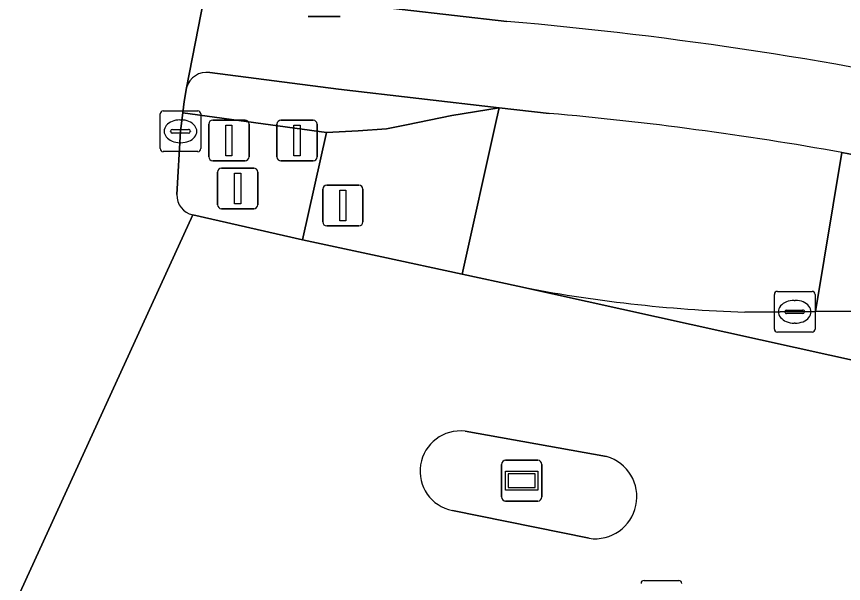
# Model space of a CAD drawing. Extents: x 161771 to 163125, y 382475 to 383179.
# Drawn here: x 161853.26 to 161873.58, y 383142.48 to 383156.4 of the extents above; entities that cross this region are included whole.
import ezdxf

# ---------------------------------------------------------------- set-up
doc = ezdxf.new("R2010")
doc.units = 0
for name, color, linetype in [('IMGEO_Berm_groen', 7, 'Continuous'), ('IMGEO_Drukknoppaal', 7, 'Continuous'), ('IMGEO_Fietspad_gesloten', 7, 'Continuous'), ('IMGEO_Fietspad_open', 7, 'Continuous'), ('IMGEO_Kolk', 7, 'Continuous'), ('IMGEO_Lichtmast', 7, 'Continuous'), ('IMGEO_Rijbaan_lokaal_gesloten', 7, 'Continuous'), ('IMGEO_Rijbaan_lokaal_open', 7, 'Continuous'), ('IMGEO_Rioolput', 7, 'Continuous'), ('IMGEO_Verkeerseiland_gesloten', 7, 'Continuous'), ('IMGEO_Verkeersregelinstallatiepaal', 7, 'Continuous'), ('IMGEO_Voetpad_open', 7, 'Continuous'), ('IMGEO_Wegwijzer', 7, 'Continuous')]:
    doc.layers.add(name, color=color, linetype=linetype)

msp = doc.modelspace()

# ---------------------------------------------------------------- linework, layer by layer
at = {"layer": 'IMGEO_Berm_groen'}
for points in [[(161866.348, 383154.021), (161865.121, 383154.156), (161865.057, 383153.869), (161864.206, 383150.074), (161865.575, 383149.78)], [(161871.159, 383149.143), (161872.889, 383149.155), (161873.539, 383153.062)]]:
    msp.add_lwpolyline(points, dxfattribs=at)
for centre, radius, start, end in [((161859.288, 383073.643), 80.688, 79.82718, 84.9804), ((161872.278, 383183.743), 34.618, 258.836, 268.1481)]:
    msp.add_arc(centre, radius, start, end, dxfattribs=at)
at = {"layer": 'IMGEO_Drukknoppaal'}
for p, q in [((161861.215, 383156.4), (161860.425, 383156.4)), ((161860.425, 383156.4), (161861.215, 383156.4)), ((161859.656, 383152.957), (161859.656, 383153.757)), ((161859.656, 383153.757), (161859.656, 383152.957)), ((161859.756, 383153.857), (161860.546, 383153.857)), ((161860.546, 383153.857), (161859.756, 383153.857)), ((161860.646, 383153.757), (161860.646, 383152.957)), ((161860.646, 383152.957), (161860.646, 383153.757)), ((161860.546, 383152.857), (161859.756, 383152.857)), ((161859.756, 383152.857), (161860.546, 383152.857)), ((161860.782, 383151.361), (161860.782, 383152.161)), ((161860.782, 383152.161), (161860.782, 383151.361)), ((161860.882, 383152.261), (161861.672, 383152.261)), ((161861.672, 383152.261), (161860.882, 383152.261)), ((161861.772, 383152.161), (161861.772, 383151.361)), ((161861.772, 383151.361), (161861.772, 383152.161)), ((161861.672, 383151.261), (161860.882, 383151.261)), ((161860.882, 383151.261), (161861.672, 383151.261))]:
    msp.add_line(p, q, dxfattribs=at)
for points in [[(161860.076, 383153.732), (161860.226, 383153.732), (161860.226, 383152.982), (161860.076, 383152.982), (161860.076, 383153.732)], [(161861.202, 383152.136), (161861.352, 383152.136), (161861.352, 383151.386), (161861.202, 383151.386), (161861.202, 383152.136)]]:
    msp.add_lwpolyline(points, dxfattribs=at)
for centre, start, end in [((161859.756, 383153.757), 90, 180), ((161859.756, 383153.757), 90, 180), ((161860.546, 383153.757), 0, 90), ((161860.546, 383153.757), 360, 90), ((161859.756, 383152.957), 180, 270), ((161859.756, 383152.957), 180, 270), ((161860.546, 383152.957), 270, 0), ((161860.546, 383152.957), 270, 0), ((161860.882, 383152.161), 90, 180), ((161860.882, 383152.161), 90, 180), ((161861.672, 383152.161), 0, 90), ((161861.672, 383152.161), 360, 90), ((161860.882, 383151.361), 180, 270), ((161860.882, 383151.361), 180, 270), ((161861.672, 383151.361), 270, 0), ((161861.672, 383151.361), 270, 0)]:
    msp.add_arc(centre, 0.1, start, end, dxfattribs=at)
at = {"layer": 'IMGEO_Fietspad_gesloten'}
for points in [[(161858.008, 383157.591), (161857.437, 383154.654)], [(161865.311, 383156.282), (161860.165, 383156.876), (161860.068, 383156.887), (161858.326, 383157.088)], [(161858.01, 383155.024), (161861.17, 383154.618), (161865.121, 383154.156), (161866.348, 383154.021)], [(161873.539, 383153.062), (161873.711, 383153.03), (161873.883, 383152.999)]]:
    msp.add_lwpolyline(points, dxfattribs=at)
for centre, radius, start, end in [((161857.048, 383061.372), 95.269, 77.55359, 85.02427), ((161857.93, 383154.519), 0.511, 81.0303, 164.6723), ((161859.288, 383073.643), 80.688, 79.82718, 84.9804)]:
    msp.add_arc(centre, radius, start, end, dxfattribs=at)
at = {"layer": 'IMGEO_Fietspad_open'}
for points in [[(161861.17, 383154.618), (161858.01, 383155.024)], [(161857.437, 383154.654), (161857.38, 383154.311), (161857.343, 383154.034), (161860.879, 383153.554), (161861.653, 383153.597), (161862.35, 383153.643), (161862.838, 383153.742), (161863.959, 383153.967), (161865.121, 383154.156), (161861.17, 383154.618)]]:
    msp.add_lwpolyline(points, dxfattribs=at)
msp.add_arc((161857.93, 383154.519), 0.511, 81.0303, 164.6723, dxfattribs=at)
at = {"layer": 'IMGEO_Kolk'}
for p, q in [((161856.787, 383153.157), (161856.787, 383154.009)), ((161856.862, 383154.083), (161857.714, 383154.083)), ((161857.788, 383154.009), (161857.788, 383153.157)), ((161857.275, 383153.863), (161857.3, 383153.863)), ((161857.046, 383153.577), (161857.046, 383153.589)), ((161857.484, 383153.54), (161857.086, 383153.54)), ((161857.089, 383153.626), (161857.487, 383153.626)), ((161857.53, 383153.589), (161857.53, 383153.577)), ((161857.298, 383153.303), (161857.273, 383153.303)), ((161857.714, 383153.083), (161856.862, 383153.083)), ((161871.881, 383148.726), (161871.881, 383149.578)), ((161871.956, 383149.652), (161872.808, 383149.652)), ((161872.882, 383149.578), (161872.882, 383148.726)), ((161872.369, 383149.432), (161872.394, 383149.432)), ((161872.14, 383149.146), (161872.14, 383149.158)), ((161872.578, 383149.109), (161872.18, 383149.109)), ((161872.183, 383149.195), (161872.581, 383149.195)), ((161872.624, 383149.158), (161872.624, 383149.146)), ((161872.392, 383148.872), (161872.367, 383148.872)), ((161872.808, 383148.652), (161871.956, 383148.652))]:
    msp.add_line(p, q, dxfattribs=at)
for points in [[(161856.787, 383153.157), (161856.787, 383154.009)], [(161856.862, 383154.083), (161857.714, 383154.083)], [(161857.788, 383154.009), (161857.788, 383153.157)], [(161857.714, 383153.083), (161856.862, 383153.083)], [(161871.881, 383148.726), (161871.881, 383149.578)], [(161871.956, 383149.652), (161872.808, 383149.652)], [(161872.882, 383149.578), (161872.882, 383148.726)], [(161872.808, 383148.652), (161871.956, 383148.652)]]:
    msp.add_lwpolyline(points, dxfattribs=at)
for centre, radius, start, end in [((161856.864, 383154.007), 0.0765, 91.552, 178.448), ((161856.864, 383154.007), 0.0765, 91.552, 178.448), ((161857.712, 383154.007), 0.0765, 1.552, 88.448), ((161857.712, 383154.007), 0.0765, 1.552, 88.448), ((161857.086, 383153.586), 0.0403, 85.8775, 175.7526), ((161857.083, 383153.576), 0.0366, 178.938, 274.7102), ((161857.487, 383153.583), 0.043, 264.8664, 352.4533), ((161857.491, 383153.588), 0.0386, 1.7309, 96.639), ((161856.864, 383153.159), 0.0765, 181.552, 268.448), ((161856.864, 383153.159), 0.0765, 181.552, 268.448), ((161857.712, 383153.159), 0.0765, 271.552, 358.448), ((161857.712, 383153.159), 0.0765, 271.552, 358.448), ((161871.958, 383149.576), 0.0765, 91.552, 178.448), ((161871.958, 383149.576), 0.0765, 91.552, 178.448), ((161872.806, 383149.576), 0.0765, 1.552, 88.448), ((161872.806, 383149.576), 0.0765, 1.552, 88.448), ((161872.18, 383149.155), 0.0403, 85.8775, 175.7526), ((161872.177, 383149.145), 0.0366, 178.938, 274.7102), ((161872.581, 383149.152), 0.043, 264.8664, 352.4533), ((161872.585, 383149.157), 0.0386, 1.7309, 96.639), ((161871.958, 383148.728), 0.0765, 181.552, 268.448), ((161871.958, 383148.728), 0.0765, 181.552, 268.448), ((161872.806, 383148.728), 0.0765, 271.552, 358.448), ((161872.806, 383148.728), 0.0765, 271.552, 358.448)]:
    msp.add_arc(centre, radius, start, end, dxfattribs=at)
for centre, major_axis, ratio, start_param, end_param in [((161857.274, 383153.583), (-0.387, 0.002), 0.722429, 4.712389, 7.853982), ((161857.299, 383153.583), (-0.39, 0.002), 0.717154, 1.570796, 4.712389), ((161872.368, 383149.152), (-0.387, 0.002), 0.722429, 4.712389, 7.853982), ((161872.393, 383149.152), (-0.39, 0.002), 0.717154, 1.570796, 4.712389)]:
    msp.add_ellipse(centre, major_axis=major_axis, ratio=ratio, start_param=start_param, end_param=end_param, dxfattribs=at)
at = {"layer": 'IMGEO_Lichtmast'}
for p, q in [((161858.197, 383151.781), (161858.197, 383152.581)), ((161858.197, 383152.581), (161858.197, 383151.781)), ((161858.297, 383152.681), (161859.087, 383152.681)), ((161859.087, 383152.681), (161858.297, 383152.681)), ((161859.187, 383152.581), (161859.187, 383151.781)), ((161859.187, 383151.781), (161859.187, 383152.581)), ((161859.087, 383151.681), (161858.297, 383151.681)), ((161858.297, 383151.681), (161859.087, 383151.681))]:
    msp.add_line(p, q, dxfattribs=at)
msp.add_lwpolyline([(161858.617, 383152.556), (161858.767, 383152.556), (161858.767, 383151.806), (161858.617, 383151.806), (161858.617, 383152.556)], dxfattribs=at)
for centre, start, end in [((161858.297, 383152.581), 90, 180), ((161858.297, 383152.581), 90, 180), ((161859.087, 383152.581), 0, 90), ((161859.087, 383152.581), 360, 90), ((161858.297, 383151.781), 180, 270), ((161858.297, 383151.781), 180, 270), ((161859.087, 383151.781), 270, 0), ((161859.087, 383151.781), 270, 0)]:
    msp.add_arc(centre, 0.1, start, end, dxfattribs=at)
at = {"layer": 'IMGEO_Rijbaan_lokaal_gesloten'}
for points in [[(161857.199, 383152.03), (161857.288, 383153.583), (161857.343, 383154.034), (161857.38, 383154.311), (161857.437, 383154.654), (161858.008, 383157.591), (161860.639, 383163.447)], [(161974.777, 383123.907), (161931.625, 383134.527), (161927.938, 383135.419), (161921.093, 383137.145), (161918.999, 383137.683), (161904.911, 383141.086), (161865.575, 383149.78), (161864.206, 383150.074), (161862.232, 383150.497), (161860.286, 383150.918), (161857.589, 383151.53), (161853.259, 383142.074), (161858.074, 383141.224), (161861.557, 383140.632), (161862.515, 383140.445), (161891.594, 383135.723), (161906.528, 383133.437), (161909.255, 383133.02), (161917.154, 383131.486), (161937.858, 383126.382), (161955.16, 383122.046)], [(161853.259, 383142.074), (161857.589, 383151.53)], [(161864.28, 383146.22), (161867.757, 383145.598)], [(161867.332, 383143.589), (161863.97, 383144.271)]]:
    msp.add_lwpolyline(points, dxfattribs=at)
for centre, radius, start, end in [((161857.692, 383152.012), 0.493, 177.9473, 257.9612), ((161864.164, 383145.239), 0.988, 83.275, 258.65), ((161867.474, 383144.608), 1.029, 262.0634, 74.0472)]:
    msp.add_arc(centre, radius, start, end, dxfattribs=at)
at = {"layer": 'IMGEO_Rijbaan_lokaal_open'}
for points in [[(161865.575, 383149.78), (161904.911, 383141.086), (161918.999, 383137.683), (161911.501, 383140.551), (161905.497, 383142.839), (161902.208, 383144.134), (161898.979, 383145.297)], [(161898.979, 383145.297), (161881.066, 383149.212), (161872.889, 383149.155), (161871.159, 383149.143)]]:
    msp.add_lwpolyline(points, dxfattribs=at)
msp.add_arc((161872.278, 383183.743), 34.618, 258.836, 268.1481, dxfattribs=at)
at = {"layer": 'IMGEO_Rioolput'}
msp.add_line((161868.679, 383142.555), (161869.531, 383142.555), dxfattribs=at)
msp.add_lwpolyline([(161868.679, 383142.555), (161869.531, 383142.555)], dxfattribs=at)
for centre, start, end in [((161868.681, 383142.479), 91.552, 178.448), ((161868.681, 383142.479), 91.552, 178.448), ((161869.529, 383142.479), 1.552, 88.448), ((161869.529, 383142.479), 1.552, 88.448)]:
    msp.add_arc(centre, 0.0765, start, end, dxfattribs=at)
at = {"layer": 'IMGEO_Verkeerseiland_gesloten'}
for points in [[(161860.879, 383153.554), (161857.343, 383154.034), (161857.288, 383153.583), (161857.199, 383152.03)], [(161857.589, 383151.53), (161860.286, 383150.918), (161860.879, 383153.554)], [(161867.757, 383145.598), (161864.28, 383146.22)], [(161863.97, 383144.271), (161867.332, 383143.589)]]:
    msp.add_lwpolyline(points, dxfattribs=at)
for centre, radius, start, end in [((161857.692, 383152.012), 0.493, 177.9473, 257.9612), ((161864.164, 383145.239), 0.988, 83.275, 258.65), ((161867.474, 383144.608), 1.029, 262.0634, 74.0472)]:
    msp.add_arc(centre, radius, start, end, dxfattribs=at)
at = {"layer": 'IMGEO_Verkeersregelinstallatiepaal'}
for p, q in [((161857.983, 383152.959), (161857.983, 383153.759)), ((161857.983, 383153.759), (161857.983, 383152.959)), ((161858.083, 383153.859), (161858.873, 383153.859)), ((161858.873, 383153.859), (161858.083, 383153.859)), ((161858.973, 383153.759), (161858.973, 383152.959)), ((161858.973, 383152.959), (161858.973, 383153.759)), ((161858.873, 383152.859), (161858.083, 383152.859)), ((161858.083, 383152.859), (161858.873, 383152.859)), ((161860.782, 383151.361), (161860.782, 383152.161)), ((161860.782, 383152.161), (161860.782, 383151.361)), ((161860.882, 383152.261), (161861.672, 383152.261)), ((161861.672, 383152.261), (161860.882, 383152.261)), ((161861.772, 383152.161), (161861.772, 383151.361)), ((161861.772, 383151.361), (161861.772, 383152.161)), ((161861.672, 383151.261), (161860.882, 383151.261)), ((161860.882, 383151.261), (161861.672, 383151.261))]:
    msp.add_line(p, q, dxfattribs=at)
for points in [[(161858.403, 383153.734), (161858.553, 383153.734), (161858.553, 383152.984), (161858.403, 383152.984), (161858.403, 383153.734)], [(161861.202, 383152.136), (161861.352, 383152.136), (161861.352, 383151.386), (161861.202, 383151.386), (161861.202, 383152.136)]]:
    msp.add_lwpolyline(points, dxfattribs=at)
for centre, start, end in [((161858.083, 383153.759), 90, 180), ((161858.083, 383153.759), 90, 180), ((161858.873, 383153.759), 0, 90), ((161858.873, 383153.759), 360, 90), ((161858.083, 383152.959), 180, 270), ((161858.083, 383152.959), 180, 270), ((161858.873, 383152.959), 270, 0), ((161858.873, 383152.959), 270, 0), ((161860.882, 383152.161), 90, 180), ((161860.882, 383152.161), 90, 180), ((161861.672, 383152.161), 0, 90), ((161861.672, 383152.161), 360, 90), ((161860.882, 383151.361), 180, 270), ((161860.882, 383151.361), 180, 270), ((161861.672, 383151.361), 270, 0), ((161861.672, 383151.361), 270, 0)]:
    msp.add_arc(centre, 0.1, start, end, dxfattribs=at)
at = {"layer": 'IMGEO_Voetpad_open'}
for points in [[(162084.42, 383104.723), (162000, 383125.537), (161980.607, 383130.319), (161930.08, 383142.847), (161929.778, 383142.93), (161929.705, 383142.618), (161924.243, 383143.961), (161917.815, 383149.026), (161916.477, 383147.228), (161916.341, 383147.314), (161914.492, 383147.706), (161914.191, 383147.925), (161906.393, 383149.733), (161877.454, 383156.444), (161873.619, 383157.344), (161862.538, 383159.933), (161862.13, 383161.327), (161860.165, 383156.876), (161865.311, 383156.282)], [(161873.883, 383152.999), (161873.711, 383153.03), (161873.539, 383153.062), (161872.889, 383149.155), (161881.066, 383149.212), (161898.979, 383145.297), (161902.208, 383144.134)]]:
    msp.add_lwpolyline(points, dxfattribs=at)
msp.add_lwpolyline([(161865.057, 383153.869), (161865.121, 383154.156), (161863.959, 383153.967), (161862.838, 383153.742), (161862.35, 383153.643), (161861.653, 383153.597), (161860.879, 383153.554), (161860.286, 383150.918), (161862.232, 383150.497), (161864.206, 383150.074)], close=True, dxfattribs=at)
msp.add_arc((161857.048, 383061.372), 95.269, 77.55359, 85.02427, dxfattribs=at)
at = {"layer": 'IMGEO_Wegwijzer'}
for p, q in [((161865.177, 383144.605), (161865.177, 383145.405)), ((161865.177, 383145.405), (161865.177, 383144.605)), ((161865.277, 383145.505), (161866.067, 383145.505)), ((161866.067, 383145.505), (161865.277, 383145.505)), ((161866.167, 383145.405), (161866.167, 383144.605)), ((161866.167, 383144.605), (161866.167, 383145.405)), ((161866.067, 383144.505), (161865.277, 383144.505)), ((161865.277, 383144.505), (161866.067, 383144.505))]:
    msp.add_line(p, q, dxfattribs=at)
for points in [[(161865.278, 383145.237), (161866.066, 383145.237), (161866.066, 383144.773), (161865.278, 383144.773), (161865.278, 383145.237)], [(161865.343, 383145.172), (161865.343, 383144.838), (161866.001, 383144.838), (161866.001, 383145.172), (161865.343, 383145.172)]]:
    msp.add_lwpolyline(points, dxfattribs=at)
for centre, start, end in [((161865.277, 383145.405), 90, 180), ((161865.277, 383145.405), 90, 180), ((161866.067, 383145.405), 0, 90), ((161866.067, 383145.405), 360, 90), ((161865.277, 383144.605), 180, 270), ((161865.277, 383144.605), 180, 270), ((161866.067, 383144.605), 270, 0), ((161866.067, 383144.605), 270, 0)]:
    msp.add_arc(centre, 0.1, start, end, dxfattribs=at)

doc.saveas('drawing.dxf')
